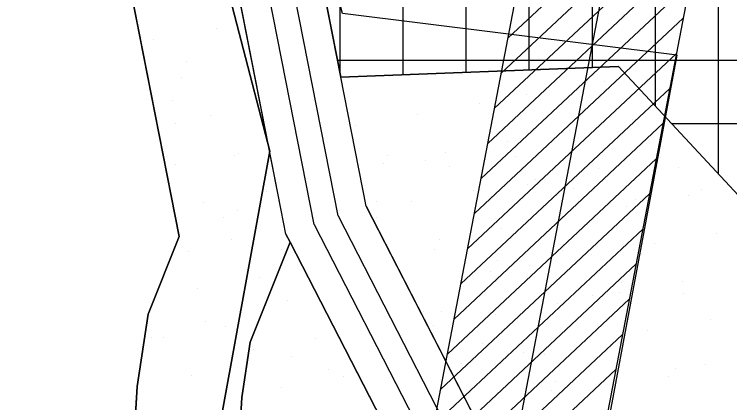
# Model space of a CAD drawing. Extents: x 419109 to 421295, y 4452223 to 4457798.
# Drawn here: x 419759.2 to 419929.3, y 4455105.5 to 4455197.7 of the extents above; entities that cross this region are included whole.
import ezdxf

# ---------------------------------------------------------------- set-up
doc = ezdxf.new("R2010")
doc.units = 0
for name, color, linetype in [('ADAKENARI', 7, 'Continuous'), ('KALDIRIM_FAT', 7, 'Continuous'), ('PL_AYA_PARK_DINLENME', 7, 'Continuous'), ('PL_KA_TARIM_ALANI', 7, 'Continuous'), ('PL_TİCARET', 7, 'Continuous'), ('TA_ENH_154', 7, 'Continuous'), ('TA_ENH_KORUMA', 7, 'Continuous'), ('TA_ENH_TARAMA', 7, 'Continuous'), ('TRFAT_PARKALANI', 7, 'Continuous'), ('TRFAT_TİCARET', 7, 'Continuous')]:
    doc.layers.add(name, color=color, linetype=linetype)

msp = doc.modelspace()

# ---------------------------------------------------------------- linework, layer by layer
at = {"layer": 'ADAKENARI'}
for p, q in [((419836.87, 4455182.74), (419815.33, 4455292.01)), ((419822.71, 4455151.21), (419795.28, 4455290.29)), ((419798.46, 4455144.95), (419770.22, 4455288.15)), ((419902.86, 4455185.32), (419836.87, 4455182.74)), ((419931.39, 4455154.69), (419902.86, 4455185.32)), ((419842.91, 4455152.13), (419836.87, 4455182.74)), ((419823.83, 4455145.49), (419822.71, 4455151.21)), ((419842.91, 4455152.13), (419908.99, 4455023.71)), ((419823.83, 4455145.49), (419824.84, 4455143.55)), ((419791.07, 4455126.52), (419798.46, 4455144.95)), ((419815.34, 4455119.87), (419824.84, 4455143.55)), ((419824.84, 4455143.55), (419887.4, 4455021.96)), ((419788.42, 4455109.34), (419791.07, 4455126.52)), ((419813.3, 4455106.69), (419815.34, 4455119.87)), ((419786.36, 4455074.3), (419788.42, 4455109.34)), ((419811.24, 4455071.67), (419813.3, 4455106.69))]:
    msp.add_line(p, q, dxfattribs=at)
at = {"layer": 'KALDIRIM_FAT'}
for p, q in [((419830.51, 4455147.82), (419802.3, 4455290.89)), ((419836.23, 4455149.81), (419808.31, 4455291.41)), ((419836.23, 4455149.81), (419903.96, 4455018.18)), ((419830.51, 4455147.82), (419899.44, 4455013.85))]:
    msp.add_line(p, q, dxfattribs=at)
at = {"layer": 'PL_AYA_PARK_DINLENME'}
for points in [[(419804.4, 4455678.61), (419776.71, 4455623), (419768.21, 4455605.99), (419766.74, 4455602.8), (419765.22, 4455598.83), (419763.96, 4455594.76), (419762.97, 4455590.63), (419762.84, 4455589.82), (419762.4, 4455587.24), (419762.26, 4455586.44), (419761.82, 4455582.21), (419761.65, 4455577.95), (419761.75, 4455574.44), (419762.54, 4455561.28), (419771.07, 4455418.55), (419772.93, 4455400.8), (419770.22, 4455288.15), (419798.46, 4455144.95), (419791.07, 4455126.52), (419788.42, 4455109.34), (419786.36, 4455074.3), (419779.83, 4455031.69), (419779.71, 4455015.11)], [(419794.56, 4455425.51), (419778.68, 4455323.91), (419819.96, 4455165.16), (419792.54, 4455014.98)], [(419884.24, 4455014.01), (419916.83, 4455187.99), (419837.29, 4455197.86), (419804.18, 4455325.18), (419819.77, 4455424.95)], [(419804.71, 4455014.85), (419804.81, 4455029.69), (419811.24, 4455071.67), (419813.3, 4455106.69), (419815.34, 4455119.87), (419824.84, 4455143.55), (419823.83, 4455145.49), (419822.71, 4455151.21), (419795.28, 4455290.29), (419797.57, 4455385.64)], [(419929.46, 4455032.22), (419929.18, 4455031.3), (419927.48, 4455025.48), (419926.73, 4455023.64), (419925.64, 4455021.99), (419924.25, 4455020.58), (419922.6, 4455019.48), (419920.77, 4455018.72), (419918.83, 4455018.33), (419916.85, 4455018.34), (419914.91, 4455018.74), (419913.08, 4455019.51), (419911.45, 4455020.63), (419910.06, 4455022.05), (419908.99, 4455023.71), (419842.91, 4455152.13), (419836.87, 4455182.74), (419902.86, 4455185.32), (419931.39, 4455154.69)], [(419891.53, 4455013.93), (419887.4, 4455021.96), (419824.84, 4455143.55), (419815.34, 4455119.87), (419813.3, 4455106.69), (419811.24, 4455071.67), (419804.81, 4455029.69), (419804.71, 4455014.85)]]:
    msp.add_lwpolyline(points, dxfattribs=at)
at = {"layer": 'PL_KA_TARIM_ALANI'}
msp.add_lwpolyline([(419792.54, 4455014.98), (419819.96, 4455165.16), (419778.68, 4455323.91), (419794.56, 4455425.51), (419783.44, 4455525.52), (419756.46, 4455592.19), (419823.13, 4455660.45), (419824.72, 4455719.19), (419900.92, 4456001.76), (419869.84, 4456009.19), (419715.18, 4456046.21), (419743.76, 4456181.14), (419781.86, 4456219.24), (419851.71, 4456390.68), (419896.15, 4456444.66), (419972.35, 4456528.79), (420021.56, 4456763.74), (420013.63, 4456854.22), (420016.8, 4456927.25), (420027.91, 4457006.62), (420158.52, 4456994.43), (420142.12, 4457086.4)], dxfattribs=at)
at = {"layer": 'PL_TİCARET'}
msp.add_lwpolyline([(419815.33, 4455292.01), (419836.87, 4455182.74), (419902.86, 4455185.32), (419931.39, 4455154.69), (419971.34, 4455111.77), (420006.47, 4455140.52), (420060.66, 4455184.84), (420061.8, 4455185.8), (420062.92, 4455186.78), (420064.01, 4455187.8), (420065.08, 4455188.84), (420066.12, 4455189.91), (420067.13, 4455191), (420068.12, 4455192.12), (420069.08, 4455193.26), (420079.57, 4455206.07)], dxfattribs=at)
at = {"layer": 'TA_ENH_154'}
msp.add_lwpolyline([(419862.83, 4455014.24), (420170.14, 4456613.6), (420230.68, 4456928.68), (420176.89, 4457440.84), (420133.44, 4457787.81)], dxfattribs=at)
at = {"layer": 'TA_ENH_KORUMA'}
msp.add_line((419842.5, 4455014.45), (420150.5, 4456617.38), dxfattribs=at)
msp.add_lwpolyline([(420153.62, 4457787.6), (420196.76, 4457443.12), (420250.88, 4456927.82), (420189.78, 4456609.83), (419883.15, 4455014.02)], dxfattribs=at)
at = {"layer": 'TA_ENH_TARAMA'}
for p, q in [((419876.63, 4455192.07), (419926.28, 4455238.47)), ((419875.02, 4455183.72), (419924.67, 4455230.13)), ((419873.42, 4455175.38), (419923.07, 4455221.78)), ((419871.82, 4455167.04), (419921.47, 4455213.44)), ((419870.21, 4455158.7), (419919.87, 4455205.1)), ((419868.61, 4455150.36), (419918.26, 4455196.76)), ((419867.01, 4455142.01), (419916.66, 4455188.41)), ((419865.41, 4455133.67), (419915.06, 4455180.07)), ((419863.8, 4455125.33), (419913.45, 4455171.73)), ((419862.2, 4455116.99), (419911.85, 4455163.39)), ((419860.6, 4455108.64), (419910.25, 4455155.05)), ((419858.99, 4455100.3), (419908.65, 4455146.7)), ((419857.39, 4455091.96), (419907.04, 4455138.36)), ((419855.79, 4455083.62), (419905.44, 4455130.02)), ((419854.19, 4455075.27), (419903.84, 4455121.68)), ((419852.58, 4455066.93), (419902.23, 4455113.33))]:
    msp.add_line(p, q, dxfattribs=at)
at = {"layer": 'TRFAT_PARKALANI'}
for p, q in [((419807.23, 4455194.24), (419807.23, 4455194.24)), ((419792.45, 4455191.64), (419792.45, 4455191.64)), ((419800.28, 4455186.54), (419800.28, 4455186.54)), ((419813.89, 4455185.26), (419813.89, 4455185.26)), ((419815.06, 4455183.94), (419815.06, 4455183.94)), ((419848.48, 4455182.85), (419848.48, 4455182.85)), ((419865.83, 4455183.43), (419865.83, 4455183.43)), ((419799.11, 4455182.66), (419799.11, 4455182.66)), ((419899.46, 4455181.68), (419899.46, 4455181.68)), ((419880.96, 4455178.6), (419880.96, 4455178.6)), ((419884.69, 4455179.08), (419884.69, 4455179.08)), ((419796.8, 4455177.23), (419796.8, 4455177.23)), ((419869.92, 4455176.47), (419869.92, 4455176.47)), ((419895.73, 4455176), (419895.73, 4455176)), ((419805.78, 4455173.68), (419805.78, 4455173.68)), ((419855.14, 4455173.87), (419855.14, 4455173.87)), ((419906.12, 4455172.7), (419906.12, 4455172.7)), ((419797.68, 4455171.77), (419797.68, 4455171.77)), ((419840.37, 4455171.27), (419840.37, 4455171.27)), ((419891.35, 4455170.1), (419891.35, 4455170.1)), ((419876.58, 4455167.49), (419876.58, 4455167.49)), ((419892.77, 4455166.88), (419892.77, 4455166.88)), ((419811.58, 4455164.24), (419811.58, 4455164.24)), ((419812.44, 4455164.7), (419812.44, 4455164.7)), ((419847.94, 4455164.12), (419847.94, 4455164.12)), ((419861.8, 4455164.89), (419861.8, 4455164.89)), ((419856.93, 4455162.92), (419856.93, 4455162.92)), ((419878.35, 4455163.83), (419878.35, 4455163.83)), ((419912.78, 4455163.72), (419912.78, 4455163.72)), ((419797.66, 4455162.09), (419797.66, 4455162.09)), ((419847.03, 4455162.29), (419847.03, 4455162.29)), ((419862.71, 4455161.51), (419862.71, 4455161.51)), ((419898.01, 4455161.12), (419898.01, 4455161.12)), ((419917.12, 4455161.2), (419917.12, 4455161.2)), ((419883.24, 4455158.51), (419883.24, 4455158.51)), ((419819.1, 4455155.72), (419819.1, 4455155.72)), ((419868.46, 4455155.91), (419868.46, 4455155.91)), ((419881.28, 4455157.24), (419881.28, 4455157.24)), ((419892.26, 4455156.3), (419892.26, 4455156.3)), ((419922.67, 4455156.02), (419922.67, 4455156.02)), ((419919.44, 4455154.74), (419919.44, 4455154.74)), ((419804.32, 4455153.11), (419804.32, 4455153.11)), ((419845.44, 4455153.27), (419845.44, 4455153.27)), ((419853.69, 4455153.31), (419853.69, 4455153.31)), ((419907.03, 4455153.7), (419907.03, 4455153.7)), ((419812.25, 4455151.04), (419812.25, 4455151.04)), ((419904.67, 4455152.14), (419904.67, 4455152.14)), ((419808.98, 4455149.47), (419808.98, 4455149.47)), ((419845.34, 4455149.34), (419845.34, 4455149.34)), ((419889.9, 4455149.54), (419889.9, 4455149.54)), ((419875.12, 4455146.93), (419875.12, 4455146.93)), ((419926.1, 4455145.76), (419926.1, 4455145.76)), ((419810.98, 4455144.13), (419810.98, 4455144.13)), ((419860.35, 4455144.33), (419860.35, 4455144.33)), ((419911.33, 4455143.16), (419911.33, 4455143.16)), ((419800.76, 4455141.39), (419800.76, 4455141.39)), ((419822.88, 4455141.94), (419822.88, 4455141.94)), ((419859.24, 4455141.82), (419859.24, 4455141.82)), ((419889.65, 4455141.53), (419889.65, 4455141.53)), ((419896.56, 4455140.56), (419896.56, 4455140.56)), ((419908.23, 4455140.68), (419908.23, 4455140.68)), ((419874.01, 4455139.21), (419874.01, 4455139.21)), ((419881.79, 4455137.95), (419881.79, 4455137.95)), ((419867.01, 4455135.35), (419867.01, 4455135.35)), ((419872.39, 4455136.72), (419872.39, 4455136.72)), ((419817.65, 4455135.15), (419817.65, 4455135.15)), ((419903.56, 4455134), (419903.56, 4455134)), ((419917.99, 4455134.18), (419917.99, 4455134.18)), ((419802.87, 4455132.55), (419802.87, 4455132.55)), ((419896.73, 4455131.04), (419896.73, 4455131.04)), ((419903.22, 4455131.58), (419903.22, 4455131.58)), ((419918.33, 4455131.4), (419918.33, 4455131.4)), ((419824.24, 4455129.68), (419824.24, 4455129.68)), ((419888.45, 4455128.97), (419888.45, 4455128.97)), ((419856.63, 4455127.04), (419856.63, 4455127.04)), ((419860.9, 4455127.08), (419860.9, 4455127.08)), ((419873.67, 4455126.37), (419873.67, 4455126.37)), ((419924.65, 4455125.2), (419924.65, 4455125.2)), ((419804.64, 4455124.85), (419804.64, 4455124.85)), ((419809.53, 4455123.57), (419809.53, 4455123.57)), ((419858.9, 4455123.76), (419858.9, 4455123.76)), ((419909.88, 4455122.6), (419909.88, 4455122.6)), ((419791.87, 4455120.88), (419791.87, 4455120.88)), ((419794.76, 4455120.96), (419794.76, 4455120.96)), ((419830.9, 4455120.7), (419830.9, 4455120.7)), ((419895.11, 4455119.99), (419895.11, 4455119.99)), ((419870.54, 4455119.51), (419870.54, 4455119.51)), ((419900.95, 4455119.23), (419900.95, 4455119.23)), ((419816.12, 4455118.1), (419816.12, 4455118.1)), ((419825.12, 4455116.45), (419825.12, 4455116.45)), ((419880.33, 4455117.39), (419880.33, 4455117.39)), ((419885.31, 4455116.91), (419885.31, 4455116.91)), ((419865.56, 4455114.78), (419865.56, 4455114.78)), ((419834.05, 4455113.34), (419834.05, 4455113.34)), ((419916.54, 4455113.62), (419916.54, 4455113.62)), ((419923.68, 4455114.49), (419923.68, 4455114.49)), ((419801.42, 4455111.98), (419801.42, 4455111.98)), ((419837.56, 4455111.72), (419837.56, 4455111.72)), ((419914.85, 4455111.7), (419914.85, 4455111.7)), ((419887.84, 4455110.52), (419887.84, 4455110.52)), ((419901.77, 4455111.01), (419901.77, 4455111.01)), ((419822.78, 4455109.12), (419822.78, 4455109.12)), ((419886.99, 4455108.41), (419886.99, 4455108.41)), ((419872.22, 4455105.8), (419872.22, 4455105.8))]:
    msp.add_line(p, q, dxfattribs=at)
at = {"layer": 'TRFAT_TİCARET'}
for p, q in [((419836.68, 4455183.73), (419836.68, 4455606.37)), ((419851.68, 4455183.32), (419851.68, 4455600.16)), ((419866.68, 4455183.91), (419866.68, 4455594.51)), ((419881.68, 4455184.49), (419881.68, 4455589.42)), ((419896.68, 4455185.08), (419896.68, 4455582.37)), ((419911.68, 4455175.86), (419911.68, 4455574.55)), ((419926.68, 4455159.75), (419926.68, 4455566.73)), ((419836.08, 4455186.77), (420062.91, 4455186.77)), ((419915.48, 4455171.77), (420044.68, 4455171.77))]:
    msp.add_line(p, q, dxfattribs=at)

doc.saveas('drawing.dxf')
